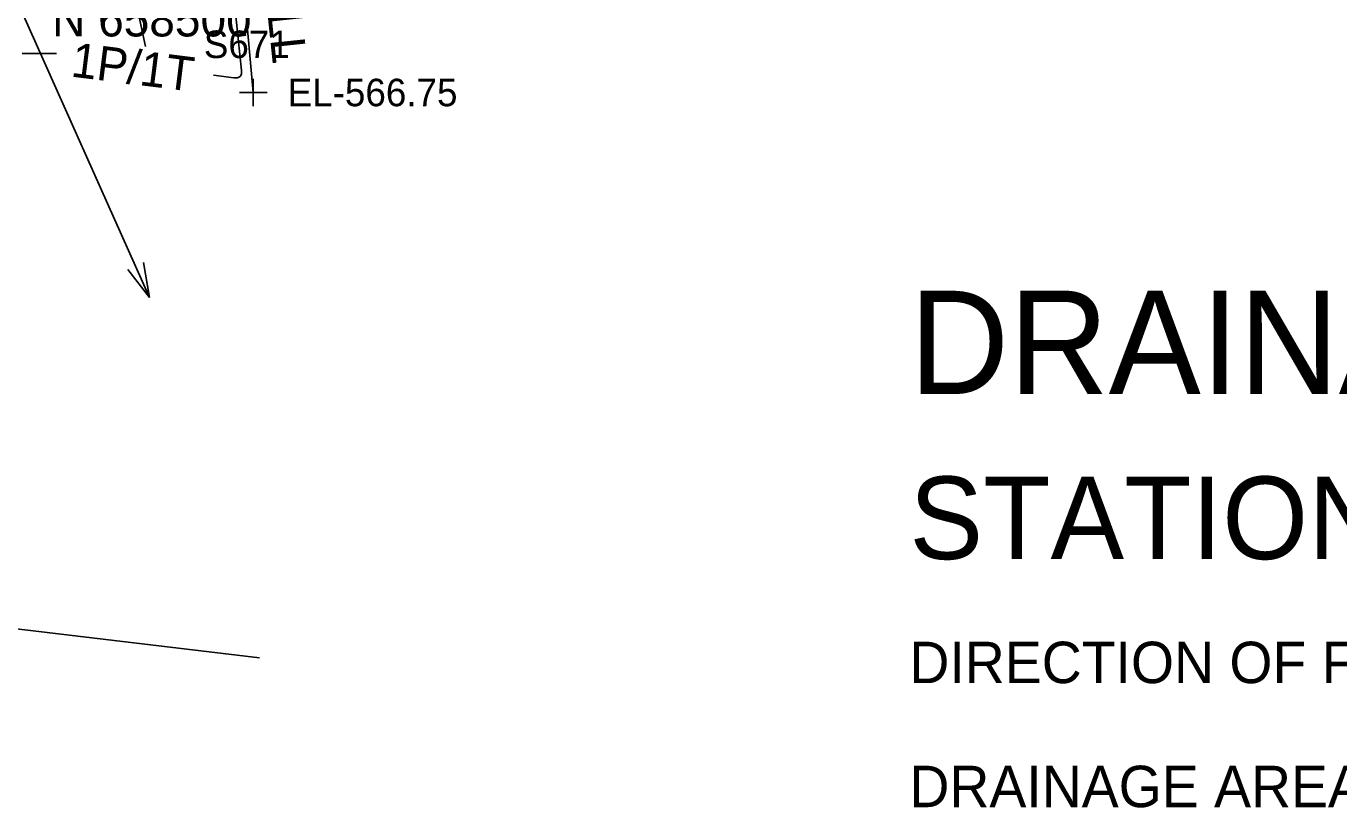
# Model space of a CAD drawing. Extents: x 1724534 to 1727318, y 657156 to 660047.
# Drawn here: x 1725500.6 to 1725691.4, y 658390.4 to 658504 of the extents above; entities that cross this region are included whole.
import ezdxf

# ---------------------------------------------------------------- set-up
doc = ezdxf.new("R2010")
doc.units = 0
for name, color, linetype in [('SURVEY - CENTERLINE - Preliminary Text', 7, 'Continuous'), ('SURVEY - CONTOURS - Intermediate with optional Text', 7, 'Continuous'), ('SURVEY - CONTROL - Grid', 7, 'Continuous'), ('SURVEY - CONTROL - Grid Text', 7, 'Continuous'), ('SURVEY - DRAINAGE - Area Shapes Text', 7, 'Continuous'), ('SURVEY - DRAINAGE - Storm Sewer', 7, 'Continuous'), ('SURVEY - NON-TRANSPORTATION - Features - Points - Elevations', 7, 'Continuous'), ('SURVEY - NON-TRANSPORTATION - Features - Points - Locators', 7, 'Continuous'), ('SURVEY - NON-TRANSPORTATION - Features - Points - Numbers', 7, 'Continuous'), ('SURVEY - ROADSIDE BARRIERS with Text', 7, 'Continuous'), ('SURVEY - UTILITIES - Poles and Miscellaneous with Text', 7, 'Continuous')]:
    doc.layers.add(name, color=color, linetype=linetype)

msp = doc.modelspace()

# ---------------------------------------------------------------- linework, layer by layer
at = {"layer": 'SURVEY - CENTERLINE - Preliminary Text'}
msp.add_line((1725332.93, 658436.26), (1725534.5, 658412.24), dxfattribs=at)
at = {"layer": 'SURVEY - CONTOURS - Intermediate with optional Text'}
msp.add_lwpolyline([(1725527.79, 658496.86), (1725530.76, 658496.49), (1725531.31, 658496.5), (1725531.68, 658496.68), (1725531.88, 658497.04), (1725531.9, 658497.56), (1725530.43, 658511.53)], dxfattribs=at)
at = {"layer": 'SURVEY - CONTROL - Grid'}
msp.add_line((1725500, 658500), (1725505, 658500), dxfattribs=at)
at = {"layer": 'SURVEY - DRAINAGE - Storm Sewer'}
for p, q in [((1725462.98, 658588.87), (1725518.53, 658464.57)), ((1725516.49, 658469.14), (1725514.45, 658473.7)), ((1725515.35, 658468.63), (1725518.53, 658464.57)), ((1725516.49, 658469.14), (1725518.53, 658464.57)), ((1725516.49, 658469.14), (1725518.53, 658464.57)), ((1725517.63, 658469.65), (1725518.53, 658464.57))]:
    msp.add_line(p, q, dxfattribs=at)
at = {"layer": 'SURVEY - NON-TRANSPORTATION - Features - Points - Locators'}
for p, q in [((1725533.59, 658496.36), (1725533.59, 658492.36)), ((1725535.59, 658494.36), (1725531.59, 658494.36))]:
    msp.add_line(p, q, dxfattribs=at)
at = {"layer": 'SURVEY - ROADSIDE BARRIERS with Text'}
msp.add_lwpolyline([(1725527.49, 658556.7), (1725530.93, 658524.05), (1725533.59, 658494.36)], dxfattribs=at)
at = {"layer": 'SURVEY - UTILITIES - Poles and Miscellaneous with Text'}
msp.add_line((1725515.57, 658511.97), (1725517.91, 658501.05), dxfattribs=at)

# ---------------------------------------------------------------- texts
at = {"layer": 'SURVEY - CONTROL - Grid Text'}
msp.add_text(' N 658500 ', height=5, dxfattribs=at).set_placement((1725502.5, 658502.5))
at = {"layer": 'SURVEY - DRAINAGE - Area Shapes Text'}
for s, height, p in [('DRAINAGE DATA FOR PIPE', 15, (1725628.96, 658450.56)), ('STATION 103+01.90           ', 12, (1725628.96, 658426.56)), ('DIRECTION OF FLOW LEFT                   ', 6.0198, (1725628.96, 658408.54)), ('DRAINAGE AREA 0.299 AC        ROLLING', 6.0198, (1725628.96, 658390.52))]:
    msp.add_text(s, height=height, dxfattribs=at).set_placement(p)
at = {"layer": 'SURVEY - NON-TRANSPORTATION - Features - Points - Elevations'}
msp.add_text('EL-566.75', height=4, dxfattribs=at).set_placement((1725538.59, 658492.36))
at = {"layer": 'SURVEY - NON-TRANSPORTATION - Features - Points - Numbers'}
msp.add_text('S671', height=4, dxfattribs=at).set_placement((1725526.41, 658499.36))
at = {"layer": 'SURVEY - ROADSIDE BARRIERS with Text'}
msp.add_text('CONC. RET. WALL', height=5, rotation=276.0056, dxfattribs=at).set_placement((1725530.3, 658556.78))
at = {"layer": 'SURVEY - UTILITIES - Poles and Miscellaneous with Text'}
msp.add_text('1P/1T', height=5, rotation=352.8641, dxfattribs=at).set_placement((1725506.95, 658496.69))

doc.saveas('drawing.dxf')
